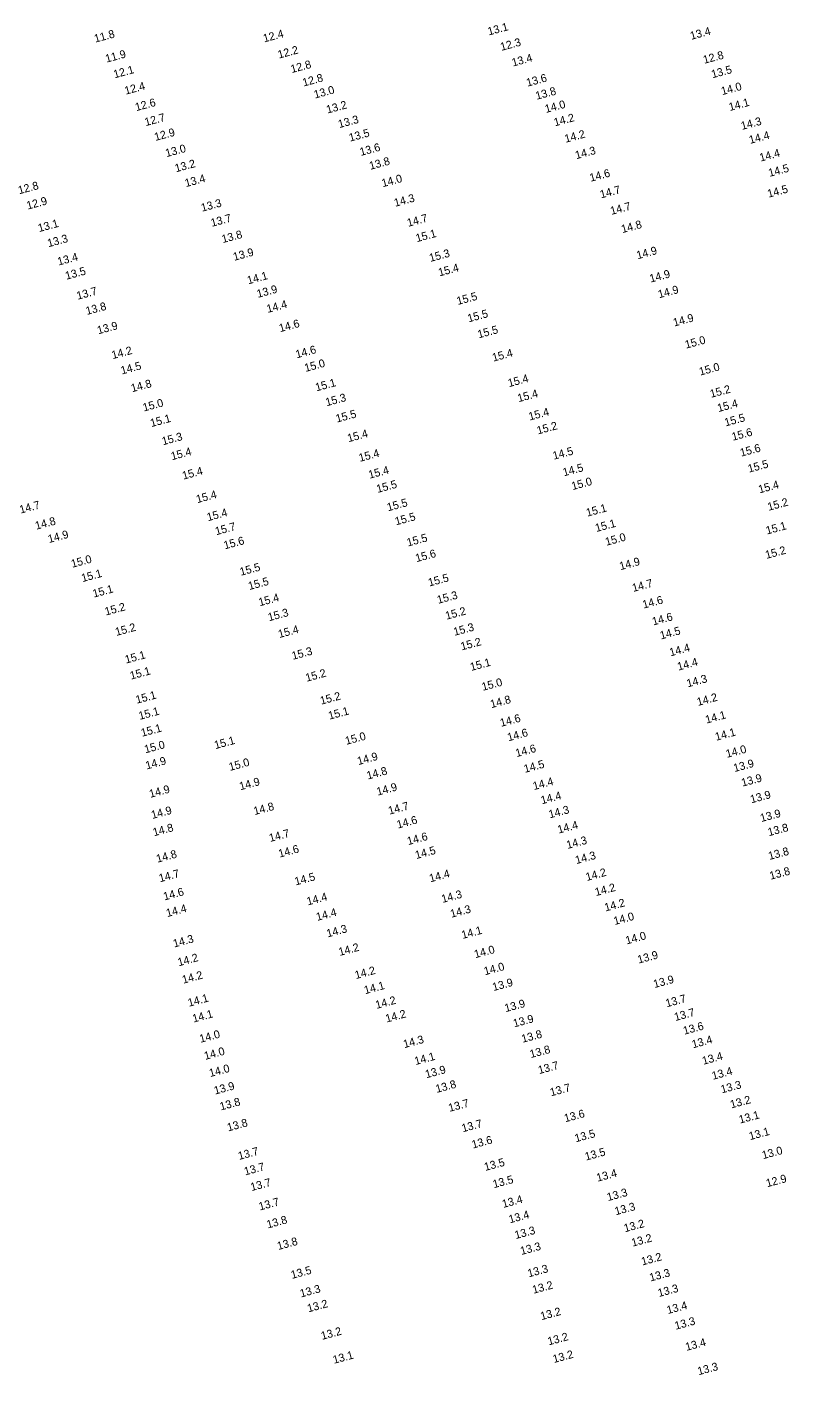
# Model space of a CAD drawing. Extents: x 1023796 to 1112670, y 656573 to 837340.
# Drawn here: x 1106430 to 1106668.3, y 697400 to 697821.1 of the extents above; entities that cross this region are included whole.
import ezdxf

# ---------------------------------------------------------------- set-up
doc = ezdxf.new("R2010")
doc.units = 0
doc.layers.add('V-TOPO-SOUN', color=7, linetype='Continuous')

msp = doc.modelspace()

# ---------------------------------------------------------------- texts
at = {"layer": 'V-TOPO-SOUN'}
for s, p in [('13.1 ', (1106574.24, 697818.47)), ('11.8 ', (1106451.32, 697816.23)), ('12.4 ', (1106504.09, 697816.3)), ('13.4 ', (1106637.48, 697817.11)), ('11.9 ', (1106454.82, 697809.97)), ('12.2 ', (1106508.68, 697811.24)), ('12.3 ', (1106578.19, 697813.66)), ('12.8 ', (1106512.7, 697806.73)), ('13.4 ', (1106581.78, 697808.76)), ('12.8 ', (1106641.53, 697809.62)), ('12.1 ', (1106457.35, 697805.08)), ('12.8 ', (1106516.4, 697802.52)), ('13.6 ', (1106586.31, 697802.48)), ('13.5 ', (1106644.1, 697805.1)), ('12.4 ', (1106460.82, 697799.97)), ('13.0 ', (1106519.95, 697798.76)), ('13.8 ', (1106589.19, 697798.38)), ('14.0 ', (1106647.15, 697799.83)), ('12.6 ', (1106464.13, 697794.83)), ('13.2 ', (1106523.85, 697794.07)), ('14.0 ', (1106592.11, 697794.26)), ('14.1 ', (1106649.54, 697794.87)), ('12.7 ', (1106467.09, 697790.15)), ('13.3 ', (1106527.53, 697789.53)), ('14.2 ', (1106594.9, 697790.08)), ('14.3 ', (1106653.34, 697788.96)), ('12.9 ', (1106470.13, 697785.52)), ('13.5 ', (1106530.91, 697785.3)), ('14.2 ', (1106598.26, 697784.96)), ('13.0 ', (1106473.57, 697780.46)), ('13.6 ', (1106534.27, 697780.84)), ('14.4 ', (1106655.87, 697784.59)), ('13.8 ', (1106537.26, 697776.5)), ('14.3 ', (1106601.57, 697779.82)), ('14.4 ', (1106659.13, 697779.06)), ('13.2 ', (1106476.53, 697775.73)), ('14.6 ', (1106606.07, 697772.77)), ('14.5 ', (1106661.92, 697774.29)), ('12.8 ', (1106427.56, 697768.86)), ('13.4 ', (1106479.65, 697771.1)), ('14.0 ', (1106541.12, 697771.07)), ('14.5 ', (1106661.61, 697767.78)), ('12.9 ', (1106430.22, 697764.07)), ('14.3 ', (1106545, 697764.95)), ('14.7 ', (1106609.31, 697767.57)), ('13.3 ', (1106484.7, 697763.41)), ('14.7 ', (1106612.55, 697762.41)), ('13.1 ', (1106433.78, 697757.04)), ('13.7 ', (1106487.75, 697758.69)), ('14.7 ', (1106549.06, 697758.69)), ('14.8 ', (1106615.96, 697756.73)), ('13.3 ', (1106436.71, 697752.32)), ('13.8 ', (1106491.16, 697753.61)), ('15.1 ', (1106551.77, 697753.9)), ('13.9 ', (1106494.72, 697748.07)), ('15.3 ', (1106555.98, 697747.72)), ('14.9 ', (1106620.72, 697748.56)), ('13.4 ', (1106439.86, 697746.59)), ('15.4 ', (1106558.82, 697743.2)), ('13.5 ', (1106442.3, 697742.16)), ('14.1 ', (1106499.1, 697740.72)), ('14.9 ', (1106624.8, 697741.27)), ('13.7 ', (1106445.84, 697735.91)), ('13.9 ', (1106502.12, 697736.5)), ('15.5 ', (1106564.56, 697734.28)), ('14.9 ', (1106627.45, 697736.37)), ('13.8 ', (1106448.7, 697731.16)), ('14.4 ', (1106505.19, 697731.8)), ('14.6 ', (1106509.06, 697725.78)), ('15.5 ', (1106567.94, 697728.85)), ('14.9 ', (1106632.16, 697727.54)), ('13.9 ', (1106452.27, 697725.11)), ('15.5 ', (1106571.08, 697723.85)), ('14.2 ', (1106456.78, 697717.36)), ('14.6 ', (1106514.24, 697717.61)), ('15.0 ', (1106635.86, 697720.63)), ('15.0 ', (1106517.01, 697713.36)), ('15.4 ', (1106575.67, 697716.58)), ('14.5 ', (1106459.63, 697712.56)), ('15.0 ', (1106640.27, 697712.21)), ('14.8 ', (1106462.83, 697707.01)), ('15.1 ', (1106520.41, 697707.29)), ('15.4 ', (1106580.57, 697708.61)), ('15.2 ', (1106643.67, 697705.27)), ('15.0 ', (1106466.51, 697700.99)), ('15.3 ', (1106523.59, 697702.64)), ('15.4 ', (1106583.54, 697703.9)), ('15.4 ', (1106645.97, 697700.81)), ('15.5 ', (1106526.8, 697697.53)), ('15.4 ', (1106587.02, 697698.17)), ('15.5 ', (1106648.2, 697696.33)), ('15.1 ', (1106468.85, 697696.13)), ('15.2 ', (1106589.59, 697693.83)), ('15.3 ', (1106472.48, 697690.45)), ('15.4 ', (1106530.42, 697691.4)), ('15.6 ', (1106650.48, 697691.85)), ('15.4 ', (1106475.3, 697685.77)), ('15.4 ', (1106533.98, 697685.27)), ('14.5 ', (1106594.55, 697685.92)), ('15.6 ', (1106653.06, 697686.88)), ('15.4 ', (1106478.85, 697679.71)), ('15.4 ', (1106537, 697679.99)), ('14.5 ', (1106597.7, 697680.74)), ('15.5 ', (1106655.5, 697681.89)), ('15.5 ', (1106539.5, 697675.56)), ('15.0 ', (1106600.41, 697676.44)), ('15.4 ', (1106658.79, 697675.42)), ('15.4 ', (1106483.19, 697672.36)), ('14.7 ', (1106427.99, 697669.09)), ('15.4 ', (1106486.53, 697666.72)), ('15.5 ', (1106542.79, 697669.82)), ('15.1 ', (1106604.99, 697668.14)), ('15.2 ', (1106661.66, 697669.98)), ('14.8 ', (1106432.89, 697664.06)), ('15.5 ', (1106545.28, 697665.43)), ('15.1 ', (1106607.83, 697663.35)), ('15.1 ', (1106661.13, 697662.57)), ('14.9 ', (1106436.89, 697659.9)), ('15.7 ', (1106489.12, 697662.34)), ('15.5 ', (1106548.98, 697658.82)), ('15.0 ', (1106610.96, 697659.05)), ('15.6 ', (1106491.79, 697657.93)), ('15.2 ', (1106660.96, 697654.94)), ('15.0 ', (1106444.13, 697652.17)), ('15.6 ', (1106551.67, 697653.93)), ('14.9 ', (1106615.38, 697651.42)), ('15.1 ', (1106447.33, 697647.7)), ('15.5 ', (1106496.8, 697649.67)), ('15.5 ', (1106555.66, 697646.32)), ('15.1 ', (1106450.86, 697642.85)), ('15.5 ', (1106499.45, 697645.22)), ('14.7 ', (1106619.37, 697644.63)), ('15.2 ', (1106454.65, 697637.26)), ('15.4 ', (1106502.68, 697640.15)), ('15.3 ', (1106558.43, 697640.91)), ('14.6 ', (1106622.59, 697639.42)), ('15.3 ', (1106505.6, 697635.47)), ('15.2 ', (1106561.03, 697635.94)), ('14.6 ', (1106625.62, 697634.16)), ('15.2 ', (1106457.92, 697630.88)), ('15.4 ', (1106508.81, 697630.22)), ('15.3 ', (1106563.55, 697630.92)), ('14.5 ', (1106628.04, 697629.78)), ('15.2 ', (1106565.8, 697626.35)), ('15.1 ', (1106460.95, 697622.25)), ('15.3 ', (1106513.05, 697623.42)), ('14.4 ', (1106631, 697624.5)), ('15.1 ', (1106462.5, 697617.23)), ('15.2 ', (1106517.35, 697616.57)), ('15.1 ', (1106568.75, 697619.94)), ('14.4 ', (1106633.47, 697620.05)), ('15.0 ', (1106572.39, 697613.73)), ('14.3 ', (1106636.38, 697614.81)), ('15.1 ', (1106464.29, 697609.7)), ('15.2 ', (1106521.89, 697609.4)), ('14.8 ', (1106575.05, 697608.32)), ('14.2 ', (1106639.58, 697609.01)), ('15.1 ', (1106465.22, 697604.66)), ('15.1 ', (1106524.46, 697604.72)), ('15.1 ', (1106465.95, 697599.38)), ('14.6 ', (1106578.1, 697602.48)), ('14.1 ', (1106642.23, 697603.49)), ('15.1 ', (1106488.85, 697595.52)), ('15.0 ', (1106529.75, 697596.86)), ('14.6 ', (1106580.38, 697597.97)), ('14.1 ', (1106645.27, 697598.13)), ('15.0 ', (1106466.99, 697594.21)), ('14.6 ', (1106582.92, 697593.03)), ('14.0 ', (1106648.63, 697592.8)), ('14.9 ', (1106467.38, 697589.16)), ('15.0 ', (1106493.4, 697588.71)), ('14.9 ', (1106533.5, 697590.54)), ('14.5 ', (1106585.53, 697588.11)), ('13.9 ', (1106650.99, 697588.36)), ('14.9 ', (1106496.66, 697582.66)), ('14.8 ', (1106536.44, 697586.01)), ('14.4 ', (1106588.36, 697582.72)), ('13.9 ', (1106653.47, 697583.8)), ('14.9 ', (1106468.52, 697580.3)), ('14.9 ', (1106539.54, 697580.99)), ('14.4 ', (1106590.83, 697578.29)), ('13.9 ', (1106656.25, 697578.59)), ('14.8 ', (1106501.1, 697574.92)), ('14.7 ', (1106543.19, 697575.04)), ('14.9 ', (1106469.15, 697573.7)), ('14.6 ', (1106545.84, 697570.69)), ('14.3 ', (1106593.29, 697573.89)), ('13.9 ', (1106659.36, 697572.74)), ('14.8 ', (1106469.66, 697568.29)), ('14.7 ', (1106505.95, 697566.51)), ('14.4 ', (1106596.06, 697569.13)), ('13.8 ', (1106661.73, 697568.32)), ('14.6 ', (1106508.88, 697561.62)), ('14.6 ', (1106549.07, 697565.53)), ('14.3 ', (1106598.83, 697564.33)), ('14.8 ', (1106470.73, 697560.03)), ('14.5 ', (1106551.58, 697561.18)), ('14.3 ', (1106601.59, 697559.61)), ('13.8 ', (1106661.9, 697560.89)), ('14.7 ', (1106471.54, 697553.93)), ('14.4 ', (1106555.99, 697553.91)), ('14.2 ', (1106604.86, 697554.32)), ('13.8 ', (1106662.27, 697554.71)), ('14.5 ', (1106513.94, 697552.93)), ('14.2 ', (1106607.74, 697549.61)), ('14.6 ', (1106472.93, 697548.24)), ('14.4 ', (1106517.72, 697546.69)), ('14.3 ', (1106559.8, 697547.47)), ('14.2 ', (1106610.71, 697544.8)), ('14.4 ', (1106473.8, 697543.05)), ('14.4 ', (1106520.65, 697541.85)), ('14.3 ', (1106562.56, 697542.83)), ('14.0 ', (1106613.56, 697540.57)), ('14.3 ', (1106523.9, 697536.69)), ('14.1 ', (1106566.06, 697536.22)), ('14.3 ', (1106475.98, 697533.54)), ('14.0 ', (1106617.3, 697534.51)), ('14.2 ', (1106527.67, 697530.91)), ('14.0 ', (1106570.02, 697530.2)), ('13.9 ', (1106621.04, 697528.52)), ('14.2 ', (1106477.4, 697527.68)), ('14.2 ', (1106532.74, 697523.68)), ('14.0 ', (1106573.05, 697524.88)), ('14.2 ', (1106478.81, 697522.23)), ('13.9 ', (1106575.71, 697519.94)), ('13.9 ', (1106625.99, 697520.88)), ('14.1 ', (1106535.63, 697518.96)), ('14.1 ', (1106480.6, 697515.04)), ('14.2 ', (1106539.18, 697514.36)), ('13.9 ', (1106579.52, 697513.35)), ('13.7 ', (1106629.8, 697514.87)), ('14.1 ', (1106482.02, 697510.09)), ('14.2 ', (1106542.32, 697510.1)), ('13.9 ', (1106582.18, 697508.59)), ('13.7 ', (1106632.52, 697510.57)), ('14.0 ', (1106484.21, 697503.77)), ('13.8 ', (1106584.8, 697503.78)), ('13.6 ', (1106635.29, 697506.3)), ('14.0 ', (1106485.68, 697498.43)), ('14.3 ', (1106547.87, 697502.11)), ('13.8 ', (1106587.37, 697499)), ('13.4 ', (1106638.01, 697502.05)), ('14.1 ', (1106551.37, 697496.82)), ('13.7 ', (1106589.99, 697494)), ('13.4 ', (1106641.25, 697496.91)), ('14.0 ', (1106487.22, 697493.07)), ('13.9 ', (1106554.73, 697492.69)), ('13.4 ', (1106644.27, 697492.22)), ('13.9 ', (1106488.75, 697487.6)), ('13.8 ', (1106557.98, 697488.13)), ('13.7 ', (1106593.7, 697487.05)), ('13.3 ', (1106647.04, 697487.97)), ('13.8 ', (1106490.55, 697482.63)), ('13.7 ', (1106561.98, 697482.2)), ('13.2 ', (1106649.99, 697483.28)), ('13.6 ', (1106598.12, 697478.94)), ('13.1 ', (1106652.7, 697478.53)), ('13.8 ', (1106492.85, 697476.09)), ('13.7 ', (1106566.12, 697475.83)), ('13.1 ', (1106655.85, 697473.36)), ('13.6 ', (1106569.27, 697470.73)), ('13.5 ', (1106601.42, 697472.7)), ('13.7 ', (1106496.27, 697467.18)), ('13.5 ', (1106604.61, 697466.97)), ('13.0 ', (1106659.92, 697467.42)), ('13.7 ', (1106498.16, 697462.35)), ('13.5 ', (1106573.15, 697463.74)), ('13.4 ', (1106608.21, 697460.37)), ('13.7 ', (1106500.15, 697457.45)), ('13.5 ', (1106575.84, 697458.36)), ('12.9 ', (1106661.19, 697458.65)), ('13.4 ', (1106578.75, 697452.18)), ('13.3 ', (1106611.48, 697454.32)), ('13.7 ', (1106502.73, 697451.38)), ('13.3 ', (1106613.92, 697449.9)), ('13.8 ', (1106505.2, 697445.76)), ('13.4 ', (1106580.82, 697447.38)), ('13.2 ', (1106616.78, 697444.59)), ('13.3 ', (1106582.67, 697442.46)), ('13.2 ', (1106619.14, 697440.08)), ('13.8 ', (1106508.47, 697439.04)), ('13.3 ', (1106584.43, 697437.49)), ('13.2 ', (1106622.21, 697434.21)), ('13.5 ', (1106512.78, 697430.02)), ('13.3 ', (1106586.7, 697430.5)), ('13.3 ', (1106624.76, 697429.2)), ('13.3 ', (1106515.6, 697424.21)), ('13.2 ', (1106588.2, 697425.37)), ('13.3 ', (1106627.38, 697424.36)), ('13.2 ', (1106517.89, 697419.56)), ('13.4 ', (1106630.16, 697419.03)), ('13.2 ', (1106590.71, 697417.12)), ('13.3 ', (1106632.65, 697414.13)), ('13.2 ', (1106522.18, 697410.97)), ('13.2 ', (1106592.97, 697409.25)), ('13.4 ', (1106635.99, 697407.52)), ('13.1 ', (1106525.89, 697403.5)), ('13.2 ', (1106594.58, 697403.74)), ('13.3 ', (1106639.78, 697399.92))]:
    msp.add_text(s, height=2.5, rotation=15, dxfattribs=at).set_placement(p)

doc.saveas('drawing.dxf')
